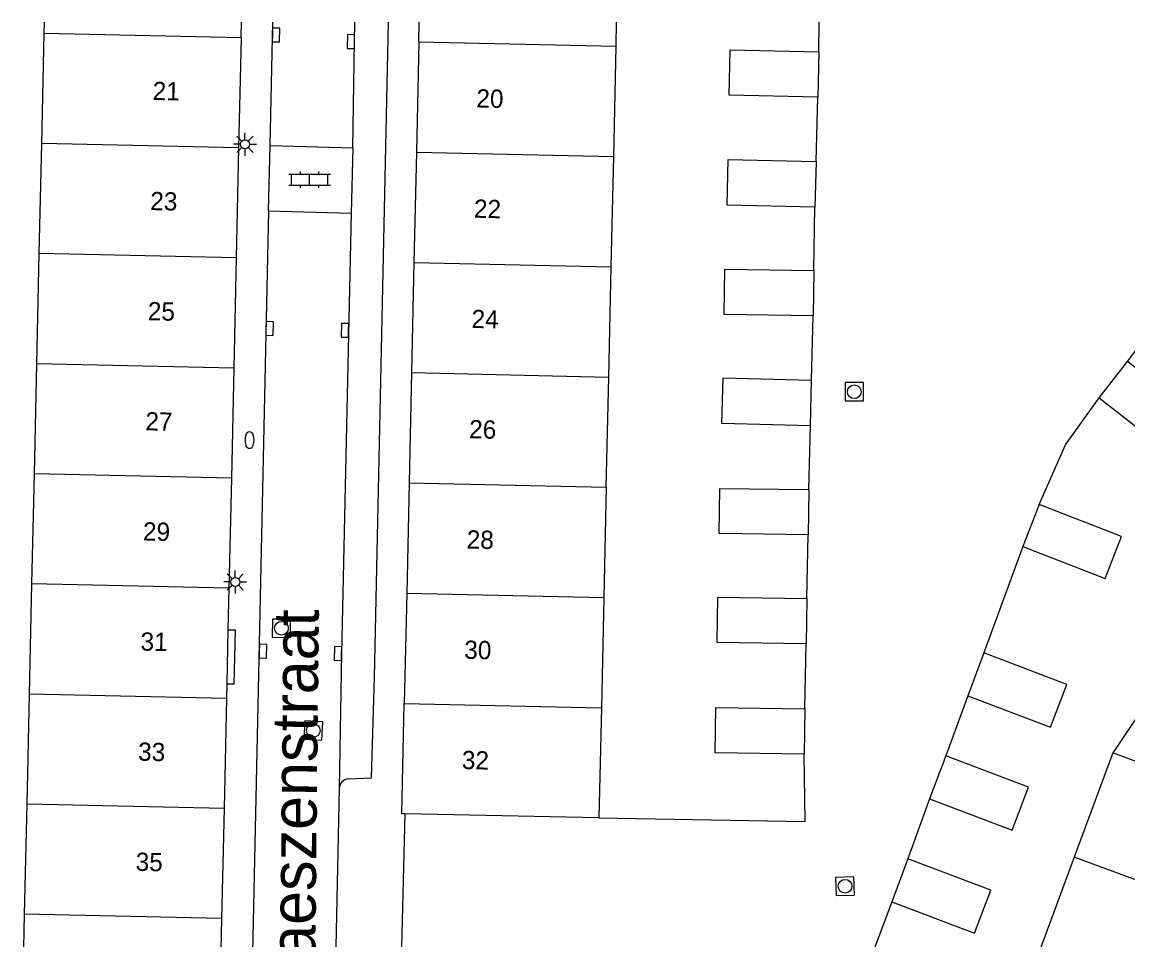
# Model space of a CAD drawing. Extents: x 132994 to 136000, y 393499 to 395512.
# Drawn here: x 133668.4 to 133729, y 395449.7 to 395500 of the extents above; entities that cross this region are included whole.
import ezdxf

# ---------------------------------------------------------------- set-up
doc = ezdxf.new("R2010")
doc.units = 0
for name, color, linetype in [('gg-afsc-erfafscheiding', 7, 'Continuous'), ('gg-afsc-hekwerk', 7, 'Continuous'), ('gg-anno-huisnummerreeks BGT', 7, 'Continuous'), ('gg-anno-openbare ruimte label', 7, 'Continuous'), ('gg-bbg-bijgebouw', 7, 'Continuous'), ('gg-bbg-hoofdgebouw', 7, 'Continuous'), ('gg-bbg-tussenscheiding', 7, 'Continuous'), ('gg-knt-verharding', 7, 'Continuous'), ('gg-knt-verharding nz', 7, 'Continuous'), ('gt-symb-brandkraan', 7, 'Continuous'), ('gt-symb-klinker verharding', 7, 'Continuous'), ('gt-symb-kolk', 7, 'Continuous'), ('gt-symb-lichtmast', 7, 'Continuous'), ('gt-symb-rioolschacht', 7, 'Continuous')]:
    doc.layers.add(name, color=color, linetype=linetype)

# ---------------------------------------------------------------- blocks, each defined once
blk = doc.blocks.new('gt0-RS')
at = {"layer": 'gt-symb-rioolschacht'}
blk.add_lwpolyline([(-0.5, -0.5), (0.5, -0.5), (0.5, 0.5), (-0.5, 0.5)], close=True, dxfattribs=at)
blk.add_circle((0, 0), 0.375, dxfattribs=at)
blk = doc.blocks.new('gt0-LMAST')
at = {"layer": 'gt-symb-lichtmast'}
for p, q in [((-0.005, 0.246), (-0.005, 0.621)), ((-0.182, 0.173), (-0.447, 0.438)), ((0.172, 0.173), (0.437, 0.438)), ((-0.255, -0.004), (-0.63, -0.004)), ((-0.182, -0.181), (-0.447, -0.446)), ((-0.005, -0.254), (-0.005, -0.629)), ((0.437, -0.446), (0.172, -0.181)), ((0.245, -0.004), (0.62, -0.004))]:
    blk.add_line(p, q, dxfattribs=at)
blk.add_circle((-0.005, -0.004), 0.25, dxfattribs=at)
blk = doc.blocks.new('gt0-KOLK')
at = {"layer": 'gt-symb-kolk'}
blk.add_lwpolyline([(0, 0), (0.375, 0), (0.375, 0.4), (-0.375, 0.4), (-0.375, 0), (0, 0)], dxfattribs=at)
blk = doc.blocks.new('gt0-KL1')
at = {"layer": 'gt-symb-klinker verharding'}
for p, q in [((-1.15, 0.3), (1.15, 0.3)), ((-1, -0.3), (-1, 0.3)), ((-0.5, 0.3), (-0.5, 0.45)), ((0, -0.3), (0, 0.3)), ((0.5, 0.3), (0.5, 0.45)), ((1, -0.3), (1, 0.3)), ((-1.15, -0.3), (1.15, -0.3)), ((-0.5, -0.45), (-0.5, -0.3)), ((0.5, -0.45), (0.5, -0.3))]:
    blk.add_line(p, q, dxfattribs=at)
blk = doc.blocks.new('gt0-BR')
at = {"layer": 'gt-symb-brandkraan'}
for centre, radius, start, end in [((-0.244, 0), 0.206, 107.56694, 252.43307), ((0.599, -2.664), 3, 106.89205, 107.56694), ((0, -0.691), 0.938, 73.10799, 106.89205), ((-0.599, -2.664), 3, 72.43309, 73.10799), ((0.244, 0), 0.206, 287.56695, 72.43309), ((0.599, 2.664), 3, 252.43307, 253.10797), ((0, 0.691), 0.938, 253.10797, 286.89206), ((-0.599, 2.664), 3, 286.89206, 287.56695)]:
    blk.add_arc(centre, radius, start, end, dxfattribs=at)

msp = doc.modelspace()

# ---------------------------------------------------------------- linework, layer by layer
at = {"layer": 'gg-afsc-erfafscheiding'}
for p, q in [((133712.075, 395498.376), (133712.108, 395500)), ((133711.943, 395492.362), (133712.023, 395495.888)), ((133711.818, 395486.399), (133711.867, 395489.863)), ((133729.007, 395481.416), (133731.088, 395484.176)), ((133711.684, 395480.384), (133711.782, 395483.919)), ((133711.527, 395474.39), (133711.621, 395477.884)), ((133711.428, 395468.421), (133711.491, 395471.91)), ((133723.261, 395471.275), (133721.127, 395465.443)), ((133711.322, 395462.385), (133711.392, 395465.941)), ((133720.248, 395463.088), (133719.036, 395459.806)), ((133718.157, 395457.451), (133716.967, 395454.172)), ((133716.088, 395451.817), (133714.863, 395448.543))]:
    msp.add_line(p, q, dxfattribs=at)
for points in [[(133724.163, 395473.579), (133725.598, 395476.845), (133727.455, 395479.422)], [(133700.032, 395456.413), (133711.33, 395456.217), (133711.286, 395459.905)]]:
    msp.add_lwpolyline(points, dxfattribs=at)
at = {"layer": 'gg-afsc-hekwerk'}
msp.add_line((133689.398, 395456.631), (133689.195, 395448.588), dxfattribs=at)
at = {"layer": 'gg-bbg-bijgebouw'}
for p, q in [((133712.075, 395498.376), (133712.023, 395495.888)), ((133711.943, 395492.362), (133711.867, 395489.863)), ((133711.818, 395486.399), (133711.782, 395483.919)), ((133727.455, 395479.422), (133729.007, 395481.416)), ((133711.621, 395477.884), (133711.684, 395480.384)), ((133711.527, 395474.39), (133711.491, 395471.91)), ((133724.163, 395473.579), (133723.261, 395471.275)), ((133711.428, 395468.421), (133711.392, 395465.941)), ((133721.127, 395465.443), (133720.248, 395463.088)), ((133711.322, 395462.385), (133711.286, 395459.905)), ((133719.036, 395459.806), (133718.157, 395457.451)), ((133716.967, 395454.172), (133716.088, 395451.817))]:
    msp.add_line(p, q, dxfattribs=at)
for points in [[(133712.023, 395495.888), (133707.177, 395495.996), (133707.232, 395498.484), (133712.075, 395498.376)], [(133711.867, 395489.863), (133707.053, 395489.968), (133707.107, 395492.467), (133711.943, 395492.362)], [(133711.782, 395483.919), (133706.904, 395483.989), (133706.94, 395486.469), (133711.818, 395486.399)], [(133727.455, 395479.422), (133731.292, 395476.419), (133732.85, 395478.41), (133729.007, 395481.416)], [(133711.621, 395477.884), (133706.773, 395478.006), (133706.836, 395480.506), (133711.684, 395480.384)], [(133711.491, 395471.91), (133706.613, 395471.98), (133706.649, 395474.46), (133711.527, 395474.39)], [(133723.261, 395471.275), (133727.775, 395469.523), (133728.67, 395471.83), (133724.163, 395473.579)], [(133711.392, 395465.941), (133706.514, 395466.011), (133706.55, 395468.491), (133711.428, 395468.421)], [(133720.248, 395463.088), (133724.777, 395461.371), (133725.668, 395463.721), (133721.127, 395465.443)], [(133711.286, 395459.905), (133706.408, 395459.975), (133706.444, 395462.455), (133711.322, 395462.385)], [(133718.157, 395457.451), (133722.686, 395455.734), (133723.577, 395458.084), (133719.036, 395459.806)], [(133716.088, 395451.817), (133720.617, 395450.1), (133721.508, 395452.45), (133716.967, 395454.172)]]:
    msp.add_lwpolyline(points, dxfattribs=at)
at = {"layer": 'gg-bbg-hoofdgebouw'}
for p, q in [((133669.627, 395499.386), (133669.641, 395500)), ((133680.416, 395499.148), (133680.435, 395500)), ((133690.159, 395498.919), (133690.183, 395500)), ((133700.973, 395498.682), (133701.002, 395500)), ((133669.492, 395493.354), (133669.627, 395499.386)), ((133680.416, 395499.148), (133680.283, 395493.116)), ((133690.159, 395498.919), (133690.026, 395492.879)), ((133700.839, 395492.641), (133700.973, 395498.682)), ((133669.358, 395487.321), (133669.492, 395493.354)), ((133680.283, 395493.116), (133680.15, 395487.083)), ((133690.026, 395492.879), (133689.894, 395486.838)), ((133700.704, 395486.601), (133700.839, 395492.641)), ((133669.223, 395481.289), (133669.358, 395487.321)), ((133680.15, 395487.083), (133680.017, 395481.051)), ((133689.894, 395486.838), (133689.761, 395480.798)), ((133700.569, 395480.56), (133700.704, 395486.601)), ((133669.089, 395475.256), (133669.223, 395481.289)), ((133680.017, 395481.051), (133679.884, 395475.018)), ((133689.761, 395480.798), (133689.628, 395474.757)), ((133700.435, 395474.52), (133700.569, 395480.56)), ((133668.955, 395469.224), (133669.089, 395475.256)), ((133679.884, 395475.018), (133679.751, 395468.986)), ((133689.628, 395474.757), (133689.495, 395468.717)), ((133700.435, 395474.52), (133700.301, 395468.479)), ((133668.82, 395463.192), (133668.955, 395469.224)), ((133679.751, 395468.986), (133679.701, 395466.719)), ((133689.495, 395468.717), (133689.363, 395462.676)), ((133700.301, 395468.479), (133700.166, 395462.439)), ((133733.226, 395467.46), (133728.2, 395459.967)), ((133679.701, 395466.719), (133679.635, 395463.74)), ((133679.635, 395463.74), (133679.618, 395462.953)), ((133668.686, 395457.159), (133668.82, 395463.192)), ((133679.618, 395462.953), (133679.485, 395456.921)), ((133700.166, 395462.439), (133700.032, 395456.413)), ((133728.2, 395459.967), (133726.081, 395454.265)), ((133668.551, 395451.127), (133668.686, 395457.159)), ((133679.485, 395456.921), (133679.352, 395450.889)), ((133700.032, 395456.413), (133689.398, 395456.631)), ((133726.081, 395454.265), (133723.968, 395448.578)), ((133668.417, 395445.092), (133668.551, 395451.127))]:
    msp.add_line(p, q, dxfattribs=at)
for points in [[(133689.398, 395456.631), (133689.23, 395456.634), (133689.363, 395462.676)], [(133679.352, 395450.889), (133679.219, 395444.855), (133679.141, 395444.857)]]:
    msp.add_lwpolyline(points, dxfattribs=at)
at = {"layer": 'gg-bbg-tussenscheiding'}
for p, q in [((133680.416, 395499.148), (133669.627, 395499.386)), ((133690.159, 395498.919), (133700.973, 395498.682)), ((133680.283, 395493.116), (133669.492, 395493.354)), ((133690.026, 395492.879), (133700.839, 395492.641)), ((133680.15, 395487.083), (133669.358, 395487.321)), ((133689.894, 395486.838), (133700.704, 395486.601)), ((133680.017, 395481.051), (133669.223, 395481.289)), ((133689.761, 395480.798), (133700.569, 395480.56)), ((133679.884, 395475.018), (133669.089, 395475.256)), ((133689.628, 395474.757), (133700.435, 395474.52)), ((133679.751, 395468.986), (133668.955, 395469.224)), ((133689.495, 395468.717), (133700.301, 395468.479)), ((133679.618, 395462.953), (133668.82, 395463.192)), ((133689.363, 395462.676), (133700.166, 395462.439)), ((133738.312, 395456.188), (133728.2, 395459.967)), ((133679.485, 395456.921), (133668.686, 395457.159)), ((133736.197, 395450.502), (133726.081, 395454.265)), ((133679.352, 395450.889), (133668.551, 395451.127))]:
    msp.add_line(p, q, dxfattribs=at)
at = {"layer": 'gg-knt-verharding'}
for p, q in [((133682.011, 395493.243), (133682.154, 395500)), ((133681.921, 395489.658), (133682.011, 395493.243)), ((133682.011, 395493.243), (133686.55, 395493.115)), ((133681.921, 395489.658), (133686.443, 395489.538)), ((133685.791, 395458.028), (133685.606, 395449.352))]:
    msp.add_line(p, q, dxfattribs=at)
for points in [[(133686.297, 395458.546), (133687.575, 395458.595), (133687.724, 395464.113), (133688.498, 395500)], [(133681.921, 395489.658), (133680.686, 395432.105), (133679.892, 395398.61)], [(133679.701, 395466.719), (133680.091, 395466.711), (133680.022, 395463.731), (133679.635, 395463.74)]]:
    msp.add_lwpolyline(points, dxfattribs=at)
msp.add_arc((133686.351, 395457.987), 0.562, 95.52954, 175.81327, dxfattribs=at)
at = {"layer": 'gg-knt-verharding nz'}
msp.add_line((133686.55, 395493.115), (133686.443, 395489.538), dxfattribs=at)
for points in [[(133686.55, 395493.115), (133686.635, 395498.93), (133686.659, 395500)], [(133686.443, 395489.538), (133685.929, 395465.412), (133685.791, 395458.028)]]:
    msp.add_lwpolyline(points, dxfattribs=at)

# ---------------------------------------------------------------- block references
at = {"layer": 'gt-symb-brandkraan', "rotation": 90.34377055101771}
msp.add_blockref('gt0-BR', (133680.88, 395477.104), dxfattribs=at)
at = {"layer": 'gt-symb-klinker verharding'}
msp.add_blockref('gt0-KL1', (133684.177, 395491.373), dxfattribs=at)
at = {"layer": 'gt-symb-kolk'}
for p, rotation in [((133682.131, 395499.298), -91.14576283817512), ((133686.635, 395498.93), 88.73969615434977), ((133681.781, 395483.224), -91.203034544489), ((133686.314, 395483.115), 88.85423716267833), ((133681.413, 395465.544), -91.31757062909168), ((133685.929, 395465.412), 88.73969615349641)]:
    msp.add_blockref('gt0-KOLK', p, dxfattribs=dict(at, rotation=rotation))
at = {"layer": 'gt-symb-lichtmast'}
for p in [(133680.635, 395493.312), (133680.103, 395469.336)]:
    msp.add_blockref('gt0-LMAST', p, dxfattribs=at)
at = {"layer": 'gt-symb-rioolschacht'}
for p, rotation in [((133714.024, 395479.754), -90.05729575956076), ((133682.632, 395466.797), 89.71352348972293), ((133684.377, 395461.195), 86.78837422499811), ((133713.52, 395452.665), 1.7756005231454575)]:
    msp.add_blockref('gt0-RS', p, dxfattribs=dict(at, rotation=rotation))

# ---------------------------------------------------------------- texts
at = {"layer": 'gg-anno-huisnummerreeks BGT'}
for s, p in [('21', (133675.562, 395495.738)), ('20', (133693.304, 395495.329)), ('23', (133675.429, 395489.706)), ('22', (133693.171, 395489.288)), ('25', (133675.296, 395483.673)), ('24', (133693.039, 395483.248)), ('27', (133675.163, 395477.641)), ('26', (133692.906, 395477.207)), ('29', (133675.03, 395471.608)), ('28', (133692.773, 395471.167)), ('31', (133674.897, 395465.576)), ('30', (133692.64, 395465.126)), ('33', (133674.764, 395459.543)), ('32', (133692.508, 395459.086)), ('35', (133674.631, 395453.511))]:
    msp.add_text(s, height=1, rotation=358.7, dxfattribs=at).set_placement(p)
at = {"layer": 'gg-anno-openbare ruimte label'}
msp.add_text('Reinier Claeszenstraat', height=2.5, rotation=89.4, dxfattribs=at).set_placement((133684.324, 395434.001))

doc.saveas('drawing.dxf')
